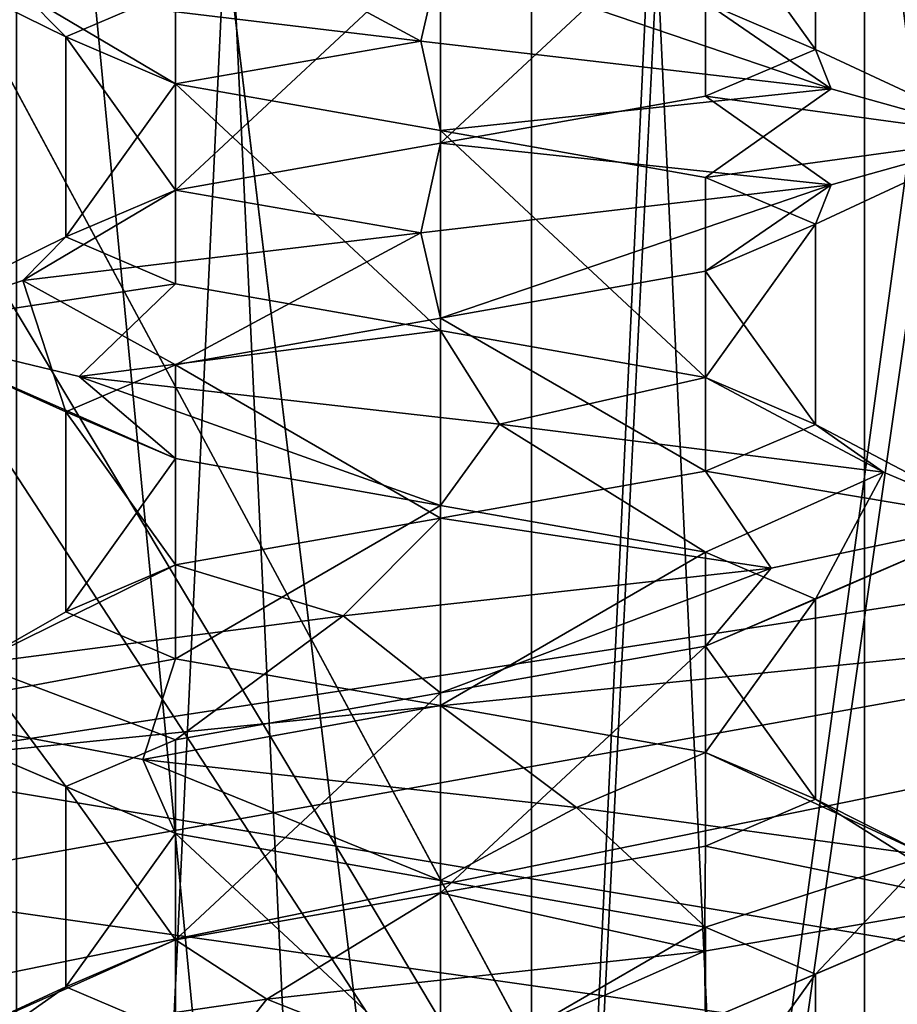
# Model space of a CAD drawing. Header units: millimetres. Extents: x -50 to 50, y -22 to 96.
# Tile 243 of 374: x 20.88 to 23.22, y -10.61 to -7.99. Entities that reach past the tile are written whole.
import ezdxf

# ---------------------------------------------------------------- set-up
doc = ezdxf.new("R2010")
doc.units = ezdxf.units.MM
doc.header["$LTSCALE"] = 65.185185
for name, color, linetype in [('1231', 7, 'CONTINUOUS'), ('1233', 7, 'CONTINUOUS'), ('1287', 7, 'CONTINUOUS'), ('1288', 7, 'CONTINUOUS'), ('1289', 7, 'CONTINUOUS'), ('1290', 7, 'CONTINUOUS'), ('1298', 7, 'CONTINUOUS'), ('1301', 7, 'CONTINUOUS'), ('1304', 7, 'CONTINUOUS'), ('1307', 7, 'CONTINUOUS'), ('29', 7, 'CONTINUOUS'), ('3131', 7, 'CONTINUOUS'), ('3132', 7, 'CONTINUOUS'), ('3133', 7, 'CONTINUOUS'), ('3134', 7, 'CONTINUOUS'), ('3277', 7, 'CONTINUOUS'), ('3278', 7, 'CONTINUOUS'), ('3279', 7, 'CONTINUOUS'), ('3280', 7, 'CONTINUOUS'), ('3730', 7, 'CONTINUOUS'), ('3731', 7, 'CONTINUOUS'), ('3732', 7, 'CONTINUOUS'), ('3733', 7, 'CONTINUOUS'), ('3763', 7, 'CONTINUOUS'), ('3764', 7, 'CONTINUOUS'), ('3765', 7, 'CONTINUOUS'), ('3766', 7, 'CONTINUOUS'), ('3864', 7, 'CONTINUOUS'), ('3865', 7, 'CONTINUOUS'), ('3866', 7, 'CONTINUOUS'), ('3867', 7, 'CONTINUOUS'), ('3897', 7, 'CONTINUOUS'), ('3898', 7, 'CONTINUOUS'), ('3899', 7, 'CONTINUOUS'), ('3900', 7, 'CONTINUOUS'), ('465', 7, 'CONTINUOUS'), ('469', 7, 'CONTINUOUS'), ('72', 7, 'CONTINUOUS')]:
    doc.layers.add(name, color=color, linetype=linetype)

msp = doc.modelspace()

# ---------------------------------------------------------------- linework, layer by layer
at = {"layer": '1231', "color": 7, "linetype": 'CONTINUOUS', "true_color": 0xe0f2ff}
for points in [[(23.5, 20.5, -50), (24, -14, -50), (16.4697, 0, -50), (23.5, 20.5, -50)], [(16.4697, 0, -50), (24, -14, -50), (10.6231, -11.2872, -50), (16.4697, 0, -50)]]:
    msp.add_3dface(points, dxfattribs=at)
at = {"layer": '1233', "color": 7, "linetype": 'CONTINUOUS', "true_color": 0xe0f2ff}
for points in [[(24, -14, 50), (19.5, 21.5, 50), (16.4697, 0, 50), (24, -14, 50)], [(19.7929, 20.7929, 50), (19.5, 21.5, 50), (24, -14, 50), (19.7929, 20.7929, 50)], [(20.5, 20.5, 50), (19.7929, 20.7929, 50), (24, -14, 50), (20.5, 20.5, 50)], [(23.5, 20.5, 50), (20.5, 20.5, 50), (24, -14, 50), (23.5, 20.5, 50)], [(24, -14, 50), (16.4697, 0, 50), (15.7843, -0.2718, 50), (24, -14, 50)], [(15.4715, -0.9394, 50), (24, -14, 50), (15.7843, -0.2718, 50), (15.4715, -0.9394, 50)], [(10.6231, -11.2872, 50), (24, -14, 50), (15.4715, -0.9394, 50), (10.6231, -11.2872, 50)]]:
    msp.add_3dface(points, dxfattribs=at)
at = {"layer": '1287', "color": 7, "linetype": 'CONTINUOUS', "true_color": 0xe0f2ff}
for points in [[(22, 4.5, -39), (19.8787, 4.5, -39.8787), (22, -17.5, -39), (22, 4.5, -39)], [(22, -17.5, -39), (19.8787, 4.5, -39.8787), (19.8787, -17.5, -39.8787), (22, -17.5, -39)]]:
    msp.add_3dface(points, dxfattribs=at)
at = {"layer": '1288', "color": 7, "linetype": 'CONTINUOUS', "true_color": 0xe0f2ff}
for points in [[(25, 4.5, -39), (22, 4.5, -39), (22, -17.5, -39), (25, 4.5, -39)], [(25, 4.5, -39), (22, -17.5, -39), (24.5, 0, -39), (25, 4.5, -39)], [(24.5, 0, -39), (22, -17.5, -39), (24.5, -17.5, -39), (24.5, 0, -39)]]:
    msp.add_3dface(points, dxfattribs=at)
at = {"layer": '1289', "color": 7, "linetype": 'CONTINUOUS', "true_color": 0xe0f2ff}
for points in [[(22, -17.5, 39), (22, 4.5, 39), (24.5, -17.5, 39), (22, -17.5, 39)], [(24.5, -17.5, 39), (22, 4.5, 39), (24.5, 0, 39), (24.5, -17.5, 39)]]:
    msp.add_3dface(points, dxfattribs=at)
at = {"layer": '1290', "color": 7, "linetype": 'CONTINUOUS', "true_color": 0xe0f2ff}
for points in [[(22, 4.5, 39), (22, -17.5, 39), (19.8787, -17.5, 39.8787), (22, 4.5, 39)], [(19.8787, 4.5, 39.8787), (22, 4.5, 39), (19.8787, -17.5, 39.8787), (19.8787, 4.5, 39.8787)]]:
    msp.add_3dface(points, dxfattribs=at)
at = {"layer": '1298', "color": 7, "linetype": 'CONTINUOUS', "true_color": 0xe0f2ff}
for points in [[(23.1315, 4.5, -43.1313), (22, 4.5, -43.6), (23.1314, -19.6, -43.1314), (23.1315, 4.5, -43.1313)], [(23.1314, -19.6, -43.1314), (22, 4.5, -43.6), (22, -19.6, -43.6), (23.1314, -19.6, -43.1314)], [(22, 4.5, -40.4), (23.1315, 4.5, -40.8687), (22, -19.6, -40.4), (22, 4.5, -40.4)], [(22, -19.6, -40.4), (23.1315, 4.5, -40.8687), (23.1314, -19.6, -40.8686), (22, -19.6, -40.4)], [(23.6, -19.6, -42), (23.1315, 4.5, -43.1313), (23.1314, -19.6, -43.1314), (23.6, -19.6, -42)], [(23.1315, 4.5, -40.8687), (23.6, 4.5, -42), (23.1314, -19.6, -40.8686), (23.1315, 4.5, -40.8687)], [(23.1314, -19.6, -40.8686), (23.6, 4.5, -42), (23.6, -19.6, -42), (23.1314, -19.6, -40.8686)], [(23.6, 4.5, -42), (23.1315, 4.5, -43.1313), (23.6, -19.6, -42), (23.6, 4.5, -42)]]:
    msp.add_3dface(points, dxfattribs=at)
at = {"layer": '1301', "color": 7, "linetype": 'CONTINUOUS', "true_color": 0xe0f2ff}
for points in [[(22, -19.6, -43.6), (22, 4.5, -43.6), (20.8685, 4.5, -43.1313), (22, -19.6, -43.6)], [(22, 4.5, -40.4), (20.8686, -19.6, -40.8686), (20.8685, 4.5, -40.8687), (22, 4.5, -40.4)], [(20.8686, -19.6, -43.1314), (22, -19.6, -43.6), (20.8685, 4.5, -43.1313), (20.8686, -19.6, -43.1314)], [(22, 4.5, -40.4), (22, -19.6, -40.4), (20.8686, -19.6, -40.8686), (22, 4.5, -40.4)]]:
    msp.add_3dface(points, dxfattribs=at)
at = {"layer": '1304', "color": 7, "linetype": 'CONTINUOUS', "true_color": 0xe0f2ff}
for points in [[(22, -19.6, 43.6), (22, 4.5, 43.6), (23.1315, 4.5, 43.1313), (22, -19.6, 43.6)], [(23.1314, -19.6, 43.1314), (22, -19.6, 43.6), (23.1315, 4.5, 43.1313), (23.1314, -19.6, 43.1314)], [(22, -19.6, 40.4), (23.1314, -19.6, 40.8686), (22, 4.5, 40.4), (22, -19.6, 40.4)], [(22, 4.5, 40.4), (23.1314, -19.6, 40.8686), (23.1315, 4.5, 40.8687), (22, 4.5, 40.4)], [(23.6, -19.6, 42), (23.1314, -19.6, 43.1314), (23.6, 4.5, 42), (23.6, -19.6, 42)], [(23.6, 4.5, 42), (23.1314, -19.6, 43.1314), (23.1315, 4.5, 43.1313), (23.6, 4.5, 42)], [(23.1314, -19.6, 40.8686), (23.6, -19.6, 42), (23.1315, 4.5, 40.8687), (23.1314, -19.6, 40.8686)], [(23.1315, 4.5, 40.8687), (23.6, -19.6, 42), (23.6, 4.5, 42), (23.1315, 4.5, 40.8687)]]:
    msp.add_3dface(points, dxfattribs=at)
at = {"layer": '1307', "color": 7, "linetype": 'CONTINUOUS', "true_color": 0xe0f2ff}
for points in [[(20.8685, 4.5, 43.1313), (22, 4.5, 43.6), (20.8686, -19.6, 43.1314), (20.8685, 4.5, 43.1313)], [(22, -19.6, 40.4), (22, 4.5, 40.4), (20.8685, 4.5, 40.8687), (22, -19.6, 40.4)], [(22, -19.6, 40.4), (20.8685, 4.5, 40.8687), (20.8686, -19.6, 40.8686), (22, -19.6, 40.4)], [(22, 4.5, 43.6), (22, -19.6, 43.6), (20.8686, -19.6, 43.1314), (22, 4.5, 43.6)]]:
    msp.add_3dface(points, dxfattribs=at)
at = {"layer": '29', "color": 7, "linetype": 'CONTINUOUS', "true_color": 0xf2c12d}
for points in [[(18, -14.5, -35), (18, 20.5, -35), (22.2426, 20.5, -33.2426), (18, -14.5, -35)], [(22.2426, -14.5, -33.2426), (18, -14.5, -35), (22.2426, 20.5, -33.2426), (22.2426, -14.5, -33.2426)], [(24, -14.5, -29), (22.2426, -14.5, -33.2426), (24, 20.5, -29), (24, -14.5, -29)], [(24, 20.5, -29), (22.2426, -14.5, -33.2426), (22.2426, 20.5, -33.2426), (24, 20.5, -29)]]:
    msp.add_3dface(points, dxfattribs=at)
at = {"layer": '3131', "linetype": 'CONTINUOUS'}
for points in [[(23.5, -8.3, -42), (23.042, -8.4278, -40.921), (23, -8.5332, -42), (23.5, -8.3, -42)], [(23.042, -8.4278, -40.921), (21.9476, -8.5556, -40.5009), (22, -8.7832, -41), (23.042, -8.4278, -40.921)], [(22.7071, -8.6582, -41.2929), (23.042, -8.4278, -40.921), (22, -8.7832, -41), (22.7071, -8.6582, -41.2929)], [(23, -8.5332, -42), (23.042, -8.4278, -40.921), (22.7071, -8.6582, -41.2929), (23, -8.5332, -42)], [(21.9476, -8.5556, -40.5009), (20.8853, -8.6833, -40.9963), (21.2929, -8.9081, -41.2929), (21.9476, -8.5556, -40.5009)], [(22, -8.7832, -41), (21.9476, -8.5556, -40.5009), (21.2929, -8.9081, -41.2929), (22, -8.7832, -41)], [(20.8853, -8.6833, -40.9963), (20.5037, -8.8111, -42.1046), (21, -9.0332, -42), (20.8853, -8.6833, -40.9963)], [(21.2929, -8.9081, -41.2929), (20.8853, -8.6833, -40.9963), (21, -9.0332, -42), (21.2929, -8.9081, -41.2929)], [(20.5037, -8.8111, -42.1046), (21.0359, -8.9389, -43.1491), (21.2929, -9.1582, -42.7071), (20.5037, -8.8111, -42.1046)], [(21, -9.0332, -42), (20.5037, -8.8111, -42.1046), (21.2929, -9.1582, -42.7071), (21, -9.0332, -42)], [(21.0359, -8.9389, -43.1491), (22.1568, -9.0667, -43.4918), (22, -9.2831, -43), (21.0359, -8.9389, -43.1491)], [(21.2929, -9.1582, -42.7071), (21.0359, -8.9389, -43.1491), (22, -9.2831, -43), (21.2929, -9.1582, -42.7071)], [(22, -9.2831, -43), (22.1568, -9.0667, -43.4918), (22.7071, -9.4081, -42.7071), (22, -9.2831, -43)], [(22.1568, -9.0667, -43.4918), (23.182, -9.1944, -42.9235), (22.7071, -9.4081, -42.7071), (22.1568, -9.0667, -43.4918)], [(22.7071, -9.4081, -42.7071), (23.182, -9.1944, -42.9235), (23, -9.5332, -42), (22.7071, -9.4081, -42.7071)], [(23.182, -9.1944, -42.9235), (23.4854, -9.3222, -41.7912), (23, -9.5332, -42), (23.182, -9.1944, -42.9235)], [(23.4854, -9.3222, -41.7912), (22.8817, -9.45, -40.7865), (22.7071, -9.6582, -41.2929), (23.4854, -9.3222, -41.7912)], [(23, -9.5332, -42), (23.4854, -9.3222, -41.7912), (22.7071, -9.6582, -41.2929), (23, -9.5332, -42)], [(22.8817, -9.45, -40.7865), (21.7396, -9.5778, -40.5228), (22, -9.7832, -41), (22.8817, -9.45, -40.7865)], [(22.7071, -9.6582, -41.2929), (22.8817, -9.45, -40.7865), (22, -9.7832, -41), (22.7071, -9.6582, -41.2929)], [(21.7396, -9.5778, -40.5228), (20.7564, -9.7056, -41.1613), (21.2929, -9.9082, -41.2929), (21.7396, -9.5778, -40.5228)], [(22, -9.7832, -41), (21.7396, -9.5778, -40.5228), (21.2929, -9.9082, -41.2929), (22, -9.7832, -41)], [(20.7564, -9.7056, -41.1613), (20.5328, -9.8333, -42.3119), (21, -10.0332, -42), (20.7564, -9.7056, -41.1613)], [(21.2929, -9.9082, -41.2929), (20.7564, -9.7056, -41.1613), (21, -10.0332, -42), (21.2929, -9.9082, -41.2929)], [(20.5328, -9.8333, -42.3119), (21.2051, -9.9611, -43.272), (21.2929, -10.1582, -42.7071), (20.5328, -9.8333, -42.3119)], [(21, -10.0332, -42), (20.5328, -9.8333, -42.3119), (21.2929, -10.1582, -42.7071), (21, -10.0332, -42)], [(21.2051, -9.9611, -43.272), (22.3629, -10.0889, -43.4554), (22, -10.2832, -43), (21.2051, -9.9611, -43.272)], [(21.2929, -10.1582, -42.7071), (21.2051, -9.9611, -43.272), (22, -10.2832, -43), (21.2929, -10.1582, -42.7071)], [(22, -10.2832, -43), (22.3629, -10.0889, -43.4554), (22.7071, -10.4082, -42.7071), (22, -10.2832, -43)], [(22.3629, -10.0889, -43.4554), (23.299, -10.2167, -42.75), (22.7071, -10.4082, -42.7071), (22.3629, -10.0889, -43.4554)], [(22.7071, -10.4082, -42.7071), (23.299, -10.2167, -42.75), (23, -10.5332, -42), (22.7071, -10.4082, -42.7071)], [(23.299, -10.2167, -42.75), (23.4419, -10.3444, -41.5866), (23, -10.5332, -42), (23.299, -10.2167, -42.75)], [(23.4419, -10.3444, -41.5866), (22.7042, -10.4722, -40.6756), (22.7071, -10.6582, -41.2929), (23.4419, -10.3444, -41.5866)], [(23, -10.5332, -42), (23.4419, -10.3444, -41.5866), (22.7071, -10.6582, -41.2929), (23, -10.5332, -42)], [(22.7042, -10.4722, -40.6756), (21.5365, -10.6, -40.5734), (22.0001, -10.7831, -41), (22.7042, -10.4722, -40.6756)], [(22.7071, -10.6582, -41.2929), (22.7042, -10.4722, -40.6756), (22.0001, -10.7831, -41), (22.7071, -10.6582, -41.2929)], [(21.5365, -10.6, -40.5734), (20.6518, -10.7278, -41.3424), (21.2929, -10.9081, -41.2929), (21.5365, -10.6, -40.5734)], [(22.0001, -10.7831, -41), (21.5365, -10.6, -40.5734), (21.2929, -10.9081, -41.2929), (22.0001, -10.7831, -41)]]:
    msp.add_3dface(points, dxfattribs=at)
at = {"layer": '3132', "linetype": 'CONTINUOUS'}
for points in [[(22.7071, -8.1919, -41.2929), (23.5, -8.3, -42), (23, -8.0668, -42), (22.7071, -8.1919, -41.2929)], [(22, -8.3168, -41), (23.042, -8.4278, -40.921), (22.7071, -8.1919, -41.2929), (22, -8.3168, -41)], [(23.042, -8.4278, -40.921), (23.5, -8.3, -42), (22.7071, -8.1919, -41.2929), (23.042, -8.4278, -40.921)], [(21.2929, -8.4418, -41.2929), (21.9476, -8.5556, -40.5009), (22, -8.3168, -41), (21.2929, -8.4418, -41.2929)], [(21.9476, -8.5556, -40.5009), (23.042, -8.4278, -40.921), (22, -8.3168, -41), (21.9476, -8.5556, -40.5009)], [(20.8853, -8.6833, -40.9963), (21.9476, -8.5556, -40.5009), (21.2929, -8.4418, -41.2929), (20.8853, -8.6833, -40.9963)], [(21, -8.5668, -42), (20.8853, -8.6833, -40.9963), (21.2929, -8.4418, -41.2929), (21, -8.5668, -42)], [(20.5037, -8.8111, -42.1046), (20.8853, -8.6833, -40.9963), (21, -8.5668, -42), (20.5037, -8.8111, -42.1046)], [(21.2929, -8.6918, -42.7071), (20.5037, -8.8111, -42.1046), (21, -8.5668, -42), (21.2929, -8.6918, -42.7071)], [(21.0359, -8.9389, -43.1491), (20.5037, -8.8111, -42.1046), (21.2929, -8.6918, -42.7071), (21.0359, -8.9389, -43.1491)], [(22, -8.8168, -43), (21.0359, -8.9389, -43.1491), (21.2929, -8.6918, -42.7071), (22, -8.8168, -43)], [(22.1568, -9.0667, -43.4918), (21.0359, -8.9389, -43.1491), (22, -8.8168, -43), (22.1568, -9.0667, -43.4918)], [(22.7071, -8.9418, -42.7071), (22.1568, -9.0667, -43.4918), (22, -8.8168, -43), (22.7071, -8.9418, -42.7071)], [(23.182, -9.1944, -42.9235), (22.1568, -9.0667, -43.4918), (22.7071, -8.9418, -42.7071), (23.182, -9.1944, -42.9235)], [(23, -9.0668, -42), (23.182, -9.1944, -42.9235), (22.7071, -8.9418, -42.7071), (23, -9.0668, -42)], [(22.7071, -9.1919, -41.2929), (23.4854, -9.3222, -41.7912), (23, -9.0668, -42), (22.7071, -9.1919, -41.2929)], [(23.4854, -9.3222, -41.7912), (23.182, -9.1944, -42.9235), (23, -9.0668, -42), (23.4854, -9.3222, -41.7912)], [(22, -9.3168, -41), (22.8817, -9.45, -40.7865), (22.7071, -9.1919, -41.2929), (22, -9.3168, -41)], [(22.8817, -9.45, -40.7865), (23.4854, -9.3222, -41.7912), (22.7071, -9.1919, -41.2929), (22.8817, -9.45, -40.7865)], [(21.2929, -9.4418, -41.2929), (21.7396, -9.5778, -40.5228), (22, -9.3168, -41), (21.2929, -9.4418, -41.2929)], [(21.7396, -9.5778, -40.5228), (22.8817, -9.45, -40.7865), (22, -9.3168, -41), (21.7396, -9.5778, -40.5228)], [(20.7564, -9.7056, -41.1613), (21.7396, -9.5778, -40.5228), (21.2929, -9.4418, -41.2929), (20.7564, -9.7056, -41.1613)], [(21, -9.5668, -42), (20.7564, -9.7056, -41.1613), (21.2929, -9.4418, -41.2929), (21, -9.5668, -42)], [(20.5328, -9.8333, -42.3119), (20.7564, -9.7056, -41.1613), (21, -9.5668, -42), (20.5328, -9.8333, -42.3119)], [(21.2929, -9.6919, -42.7071), (20.5328, -9.8333, -42.3119), (21, -9.5668, -42), (21.2929, -9.6919, -42.7071)], [(21.2051, -9.9611, -43.272), (20.5328, -9.8333, -42.3119), (21.2929, -9.6919, -42.7071), (21.2051, -9.9611, -43.272)], [(22, -9.8169, -43), (21.2051, -9.9611, -43.272), (21.2929, -9.6919, -42.7071), (22, -9.8169, -43)], [(22.3629, -10.0889, -43.4554), (21.2051, -9.9611, -43.272), (22, -9.8169, -43), (22.3629, -10.0889, -43.4554)], [(22.7071, -9.9418, -42.7071), (22.3629, -10.0889, -43.4554), (22, -9.8169, -43), (22.7071, -9.9418, -42.7071)], [(23.299, -10.2167, -42.75), (22.3629, -10.0889, -43.4554), (22.7071, -9.9418, -42.7071), (23.299, -10.2167, -42.75)], [(23, -10.0668, -42), (23.299, -10.2167, -42.75), (22.7071, -9.9418, -42.7071), (23, -10.0668, -42)], [(22.7071, -10.1918, -41.2929), (23.4419, -10.3444, -41.5866), (23, -10.0668, -42), (22.7071, -10.1918, -41.2929)], [(23.4419, -10.3444, -41.5866), (23.299, -10.2167, -42.75), (23, -10.0668, -42), (23.4419, -10.3444, -41.5866)], [(22.0001, -10.3168, -41), (22.7042, -10.4722, -40.6756), (22.7071, -10.1918, -41.2929), (22.0001, -10.3168, -41)], [(22.7042, -10.4722, -40.6756), (23.4419, -10.3444, -41.5866), (22.7071, -10.1918, -41.2929), (22.7042, -10.4722, -40.6756)], [(21.2929, -10.4418, -41.2929), (21.5365, -10.6, -40.5734), (22.0001, -10.3168, -41), (21.2929, -10.4418, -41.2929)], [(21.5365, -10.6, -40.5734), (22.7042, -10.4722, -40.6756), (22.0001, -10.3168, -41), (21.5365, -10.6, -40.5734)], [(20.6518, -10.7278, -41.3424), (21.5365, -10.6, -40.5734), (21.2929, -10.4418, -41.2929), (20.6518, -10.7278, -41.3424)], [(21, -10.5668, -42), (20.6518, -10.7278, -41.3424), (21.2929, -10.4418, -41.2929), (21, -10.5668, -42)], [(20.5905, -10.8556, -42.5131), (20.6518, -10.7278, -41.3424), (21, -10.5668, -42), (20.5905, -10.8556, -42.5131)], [(21.2929, -10.6918, -42.7071), (20.5905, -10.8556, -42.5131), (21, -10.5668, -42), (21.2929, -10.6918, -42.7071)]]:
    msp.add_3dface(points, dxfattribs=at)
at = {"layer": '3133', "linetype": 'CONTINUOUS'}
for points in [[(20.8853, -7.9167, -43.0037), (21, -8.0332, -42), (20.5037, -7.7889, -41.8954), (20.8853, -7.9167, -43.0037)], [(20.5037, -7.7889, -41.8954), (21, -8.0332, -42), (21.2929, -7.9082, -41.2929), (20.5037, -7.7889, -41.8954)], [(21.2929, -8.1582, -42.7071), (21, -8.0332, -42), (20.8853, -7.9167, -43.0037), (21.2929, -8.1582, -42.7071)], [(21.9476, -8.0444, -43.4991), (21.2929, -8.1582, -42.7071), (20.8853, -7.9167, -43.0037), (21.9476, -8.0444, -43.4991)], [(22, -8.2832, -43), (21.2929, -8.1582, -42.7071), (21.9476, -8.0444, -43.4991), (22, -8.2832, -43)], [(23.042, -8.1722, -43.079), (22, -8.2832, -43), (21.9476, -8.0444, -43.4991), (23.042, -8.1722, -43.079)], [(22.7071, -8.4082, -42.7071), (22, -8.2832, -43), (23.042, -8.1722, -43.079), (22.7071, -8.4082, -42.7071)], [(23.5, -8.3, -42), (22.7071, -8.4082, -42.7071), (23.042, -8.1722, -43.079), (23.5, -8.3, -42)], [(23.5, -8.3, -42), (23, -8.5332, -42), (22.7071, -8.4082, -42.7071), (23.5, -8.3, -42)]]:
    msp.add_3dface(points, dxfattribs=at)
at = {"layer": '3134', "linetype": 'CONTINUOUS'}
for points in [[(21.9476, -8.0444, -43.4991), (20.8853, -7.9167, -43.0037), (21.2929, -7.6919, -42.7071), (21.9476, -8.0444, -43.4991)], [(22, -7.8169, -43), (21.9476, -8.0444, -43.4991), (21.2929, -7.6919, -42.7071), (22, -7.8169, -43)], [(23.042, -8.1722, -43.079), (21.9476, -8.0444, -43.4991), (22, -7.8169, -43), (23.042, -8.1722, -43.079)], [(22.7071, -7.9418, -42.7071), (23.042, -8.1722, -43.079), (22, -7.8169, -43), (22.7071, -7.9418, -42.7071)], [(23, -8.0668, -42), (23.042, -8.1722, -43.079), (22.7071, -7.9418, -42.7071), (23, -8.0668, -42)], [(23, -8.0668, -42), (23.5, -8.3, -42), (23.042, -8.1722, -43.079), (23, -8.0668, -42)]]:
    msp.add_3dface(points, dxfattribs=at)
at = {"layer": '3277', "linetype": 'CONTINUOUS'}
for points in [[(23.5, -8.3, 42), (23.042, -8.4278, 43.079), (23, -8.5332, 42), (23.5, -8.3, 42)], [(23.042, -8.4278, 43.079), (21.9476, -8.5556, 43.4991), (22, -8.7832, 43), (23.042, -8.4278, 43.079)], [(22.7071, -8.6582, 42.7071), (23.042, -8.4278, 43.079), (22, -8.7832, 43), (22.7071, -8.6582, 42.7071)], [(23, -8.5332, 42), (23.042, -8.4278, 43.079), (22.7071, -8.6582, 42.7071), (23, -8.5332, 42)], [(21.9476, -8.5556, 43.4991), (20.8853, -8.6833, 43.0037), (21.2929, -8.9081, 42.7071), (21.9476, -8.5556, 43.4991)], [(22, -8.7832, 43), (21.9476, -8.5556, 43.4991), (21.2929, -8.9081, 42.7071), (22, -8.7832, 43)], [(20.8853, -8.6833, 43.0037), (20.5037, -8.8111, 41.8954), (21, -9.0332, 42), (20.8853, -8.6833, 43.0037)], [(21.2929, -8.9081, 42.7071), (20.8853, -8.6833, 43.0037), (21, -9.0332, 42), (21.2929, -8.9081, 42.7071)], [(20.5037, -8.8111, 41.8954), (21.0359, -8.9389, 40.8509), (21.2929, -9.1582, 41.2929), (20.5037, -8.8111, 41.8954)], [(21, -9.0332, 42), (20.5037, -8.8111, 41.8954), (21.2929, -9.1582, 41.2929), (21, -9.0332, 42)], [(21.0359, -8.9389, 40.8509), (22.1568, -9.0667, 40.5082), (22, -9.2831, 41), (21.0359, -8.9389, 40.8509)], [(21.2929, -9.1582, 41.2929), (21.0359, -8.9389, 40.8509), (22, -9.2831, 41), (21.2929, -9.1582, 41.2929)], [(22, -9.2831, 41), (22.1568, -9.0667, 40.5082), (22.7071, -9.4081, 41.2929), (22, -9.2831, 41)], [(22.1568, -9.0667, 40.5082), (23.182, -9.1944, 41.0765), (22.7071, -9.4081, 41.2929), (22.1568, -9.0667, 40.5082)], [(22.7071, -9.4081, 41.2929), (23.182, -9.1944, 41.0765), (23, -9.5332, 42), (22.7071, -9.4081, 41.2929)], [(23.182, -9.1944, 41.0765), (23.4854, -9.3222, 42.2088), (23, -9.5332, 42), (23.182, -9.1944, 41.0765)], [(23.4854, -9.3222, 42.2088), (22.8817, -9.45, 43.2135), (22.7071, -9.6582, 42.7071), (23.4854, -9.3222, 42.2088)], [(23, -9.5332, 42), (23.4854, -9.3222, 42.2088), (22.7071, -9.6582, 42.7071), (23, -9.5332, 42)], [(22.8817, -9.45, 43.2135), (21.7396, -9.5778, 43.4772), (22, -9.7832, 43), (22.8817, -9.45, 43.2135)], [(22.7071, -9.6582, 42.7071), (22.8817, -9.45, 43.2135), (22, -9.7832, 43), (22.7071, -9.6582, 42.7071)], [(21.7396, -9.5778, 43.4772), (20.7564, -9.7056, 42.8387), (21.2929, -9.9082, 42.7071), (21.7396, -9.5778, 43.4772)], [(22, -9.7832, 43), (21.7396, -9.5778, 43.4772), (21.2929, -9.9082, 42.7071), (22, -9.7832, 43)], [(20.7564, -9.7056, 42.8387), (20.5328, -9.8333, 41.6881), (21, -10.0332, 42), (20.7564, -9.7056, 42.8387)], [(21.2929, -9.9082, 42.7071), (20.7564, -9.7056, 42.8387), (21, -10.0332, 42), (21.2929, -9.9082, 42.7071)], [(20.5328, -9.8333, 41.6881), (21.2051, -9.9611, 40.728), (21.2929, -10.1582, 41.2929), (20.5328, -9.8333, 41.6881)], [(21, -10.0332, 42), (20.5328, -9.8333, 41.6881), (21.2929, -10.1582, 41.2929), (21, -10.0332, 42)], [(21.2051, -9.9611, 40.728), (22.3629, -10.0889, 40.5446), (22, -10.2832, 41), (21.2051, -9.9611, 40.728)], [(21.2929, -10.1582, 41.2929), (21.2051, -9.9611, 40.728), (22, -10.2832, 41), (21.2929, -10.1582, 41.2929)], [(22, -10.2832, 41), (22.3629, -10.0889, 40.5446), (22.7071, -10.4082, 41.2929), (22, -10.2832, 41)], [(22.3629, -10.0889, 40.5446), (23.299, -10.2167, 41.25), (22.7071, -10.4082, 41.2929), (22.3629, -10.0889, 40.5446)], [(22.7071, -10.4082, 41.2929), (23.299, -10.2167, 41.25), (23, -10.5332, 42), (22.7071, -10.4082, 41.2929)], [(23.299, -10.2167, 41.25), (23.4419, -10.3444, 42.4134), (23, -10.5332, 42), (23.299, -10.2167, 41.25)], [(23.4419, -10.3444, 42.4134), (22.7042, -10.4722, 43.3244), (22.7071, -10.6582, 42.7071), (23.4419, -10.3444, 42.4134)], [(23, -10.5332, 42), (23.4419, -10.3444, 42.4134), (22.7071, -10.6582, 42.7071), (23, -10.5332, 42)], [(22.7042, -10.4722, 43.3244), (21.5365, -10.6, 43.4266), (22.0001, -10.7831, 43), (22.7042, -10.4722, 43.3244)], [(22.7071, -10.6582, 42.7071), (22.7042, -10.4722, 43.3244), (22.0001, -10.7831, 43), (22.7071, -10.6582, 42.7071)], [(21.5365, -10.6, 43.4266), (20.6518, -10.7278, 42.6576), (21.2929, -10.9081, 42.7071), (21.5365, -10.6, 43.4266)], [(22.0001, -10.7831, 43), (21.5365, -10.6, 43.4266), (21.2929, -10.9081, 42.7071), (22.0001, -10.7831, 43)]]:
    msp.add_3dface(points, dxfattribs=at)
at = {"layer": '3278', "linetype": 'CONTINUOUS'}
for points in [[(22.7071, -8.1919, 42.7071), (23.5, -8.3, 42), (23, -8.0668, 42), (22.7071, -8.1919, 42.7071)], [(22, -8.3168, 43), (23.042, -8.4278, 43.079), (22.7071, -8.1919, 42.7071), (22, -8.3168, 43)], [(23.042, -8.4278, 43.079), (23.5, -8.3, 42), (22.7071, -8.1919, 42.7071), (23.042, -8.4278, 43.079)], [(21.2929, -8.4418, 42.7071), (21.9476, -8.5556, 43.4991), (22, -8.3168, 43), (21.2929, -8.4418, 42.7071)], [(21.9476, -8.5556, 43.4991), (23.042, -8.4278, 43.079), (22, -8.3168, 43), (21.9476, -8.5556, 43.4991)], [(20.8853, -8.6833, 43.0037), (21.9476, -8.5556, 43.4991), (21.2929, -8.4418, 42.7071), (20.8853, -8.6833, 43.0037)], [(21, -8.5668, 42), (20.8853, -8.6833, 43.0037), (21.2929, -8.4418, 42.7071), (21, -8.5668, 42)], [(20.5037, -8.8111, 41.8954), (20.8853, -8.6833, 43.0037), (21, -8.5668, 42), (20.5037, -8.8111, 41.8954)], [(21.2929, -8.6918, 41.2929), (20.5037, -8.8111, 41.8954), (21, -8.5668, 42), (21.2929, -8.6918, 41.2929)], [(21.0359, -8.9389, 40.8509), (20.5037, -8.8111, 41.8954), (21.2929, -8.6918, 41.2929), (21.0359, -8.9389, 40.8509)], [(22, -8.8168, 41), (21.0359, -8.9389, 40.8509), (21.2929, -8.6918, 41.2929), (22, -8.8168, 41)], [(22.1568, -9.0667, 40.5082), (21.0359, -8.9389, 40.8509), (22, -8.8168, 41), (22.1568, -9.0667, 40.5082)], [(22.7071, -8.9418, 41.2929), (22.1568, -9.0667, 40.5082), (22, -8.8168, 41), (22.7071, -8.9418, 41.2929)], [(23.182, -9.1944, 41.0765), (22.1568, -9.0667, 40.5082), (22.7071, -8.9418, 41.2929), (23.182, -9.1944, 41.0765)], [(23, -9.0668, 42), (23.182, -9.1944, 41.0765), (22.7071, -8.9418, 41.2929), (23, -9.0668, 42)], [(22.7071, -9.1919, 42.7071), (23.4854, -9.3222, 42.2088), (23, -9.0668, 42), (22.7071, -9.1919, 42.7071)], [(23.4854, -9.3222, 42.2088), (23.182, -9.1944, 41.0765), (23, -9.0668, 42), (23.4854, -9.3222, 42.2088)], [(22, -9.3168, 43), (22.8817, -9.45, 43.2135), (22.7071, -9.1919, 42.7071), (22, -9.3168, 43)], [(22.8817, -9.45, 43.2135), (23.4854, -9.3222, 42.2088), (22.7071, -9.1919, 42.7071), (22.8817, -9.45, 43.2135)], [(21.2929, -9.4418, 42.7071), (21.7396, -9.5778, 43.4772), (22, -9.3168, 43), (21.2929, -9.4418, 42.7071)], [(21.7396, -9.5778, 43.4772), (22.8817, -9.45, 43.2135), (22, -9.3168, 43), (21.7396, -9.5778, 43.4772)], [(20.7564, -9.7056, 42.8387), (21.7396, -9.5778, 43.4772), (21.2929, -9.4418, 42.7071), (20.7564, -9.7056, 42.8387)], [(21, -9.5668, 42), (20.7564, -9.7056, 42.8387), (21.2929, -9.4418, 42.7071), (21, -9.5668, 42)], [(20.5328, -9.8333, 41.6881), (20.7564, -9.7056, 42.8387), (21, -9.5668, 42), (20.5328, -9.8333, 41.6881)], [(21.2929, -9.6919, 41.2929), (20.5328, -9.8333, 41.6881), (21, -9.5668, 42), (21.2929, -9.6919, 41.2929)], [(21.2051, -9.9611, 40.728), (20.5328, -9.8333, 41.6881), (21.2929, -9.6919, 41.2929), (21.2051, -9.9611, 40.728)], [(22, -9.8169, 41), (21.2051, -9.9611, 40.728), (21.2929, -9.6919, 41.2929), (22, -9.8169, 41)], [(22.3629, -10.0889, 40.5446), (21.2051, -9.9611, 40.728), (22, -9.8169, 41), (22.3629, -10.0889, 40.5446)], [(22.7071, -9.9418, 41.2929), (22.3629, -10.0889, 40.5446), (22, -9.8169, 41), (22.7071, -9.9418, 41.2929)], [(23.299, -10.2167, 41.25), (22.3629, -10.0889, 40.5446), (22.7071, -9.9418, 41.2929), (23.299, -10.2167, 41.25)], [(23, -10.0668, 42), (23.299, -10.2167, 41.25), (22.7071, -9.9418, 41.2929), (23, -10.0668, 42)], [(22.7071, -10.1918, 42.7071), (23.4419, -10.3444, 42.4134), (23, -10.0668, 42), (22.7071, -10.1918, 42.7071)], [(23.4419, -10.3444, 42.4134), (23.299, -10.2167, 41.25), (23, -10.0668, 42), (23.4419, -10.3444, 42.4134)], [(22.0001, -10.3168, 43), (22.7042, -10.4722, 43.3244), (22.7071, -10.1918, 42.7071), (22.0001, -10.3168, 43)], [(22.7042, -10.4722, 43.3244), (23.4419, -10.3444, 42.4134), (22.7071, -10.1918, 42.7071), (22.7042, -10.4722, 43.3244)], [(21.2929, -10.4418, 42.7071), (21.5365, -10.6, 43.4266), (22.0001, -10.3168, 43), (21.2929, -10.4418, 42.7071)], [(21.5365, -10.6, 43.4266), (22.7042, -10.4722, 43.3244), (22.0001, -10.3168, 43), (21.5365, -10.6, 43.4266)], [(20.6518, -10.7278, 42.6576), (21.5365, -10.6, 43.4266), (21.2929, -10.4418, 42.7071), (20.6518, -10.7278, 42.6576)], [(21, -10.5668, 42), (20.6518, -10.7278, 42.6576), (21.2929, -10.4418, 42.7071), (21, -10.5668, 42)], [(20.5905, -10.8556, 41.4869), (20.6518, -10.7278, 42.6576), (21, -10.5668, 42), (20.5905, -10.8556, 41.4869)], [(21.2929, -10.6918, 41.2929), (20.5905, -10.8556, 41.4869), (21, -10.5668, 42), (21.2929, -10.6918, 41.2929)]]:
    msp.add_3dface(points, dxfattribs=at)
at = {"layer": '3279', "linetype": 'CONTINUOUS'}
for points in [[(20.8853, -7.9167, 40.9963), (21, -8.0332, 42), (20.5037, -7.7889, 42.1046), (20.8853, -7.9167, 40.9963)], [(20.5037, -7.7889, 42.1046), (21, -8.0332, 42), (21.2929, -7.9082, 42.7071), (20.5037, -7.7889, 42.1046)], [(21.2929, -8.1582, 41.2929), (21, -8.0332, 42), (20.8853, -7.9167, 40.9963), (21.2929, -8.1582, 41.2929)], [(21.9476, -8.0444, 40.5009), (21.2929, -8.1582, 41.2929), (20.8853, -7.9167, 40.9963), (21.9476, -8.0444, 40.5009)], [(22, -8.2832, 41), (21.2929, -8.1582, 41.2929), (21.9476, -8.0444, 40.5009), (22, -8.2832, 41)], [(23.042, -8.1722, 40.921), (22, -8.2832, 41), (21.9476, -8.0444, 40.5009), (23.042, -8.1722, 40.921)], [(22.7071, -8.4082, 41.2929), (22, -8.2832, 41), (23.042, -8.1722, 40.921), (22.7071, -8.4082, 41.2929)], [(23.5, -8.3, 42), (22.7071, -8.4082, 41.2929), (23.042, -8.1722, 40.921), (23.5, -8.3, 42)], [(23.5, -8.3, 42), (23, -8.5332, 42), (22.7071, -8.4082, 41.2929), (23.5, -8.3, 42)]]:
    msp.add_3dface(points, dxfattribs=at)
at = {"layer": '3280', "linetype": 'CONTINUOUS'}
for points in [[(21.9476, -8.0444, 40.5009), (20.8853, -7.9167, 40.9963), (21.2929, -7.6919, 41.2929), (21.9476, -8.0444, 40.5009)], [(22, -7.8169, 41), (21.9476, -8.0444, 40.5009), (21.2929, -7.6919, 41.2929), (22, -7.8169, 41)], [(23.042, -8.1722, 40.921), (21.9476, -8.0444, 40.5009), (22, -7.8169, 41), (23.042, -8.1722, 40.921)], [(22.7071, -7.9418, 41.2929), (23.042, -8.1722, 40.921), (22, -7.8169, 41), (22.7071, -7.9418, 41.2929)], [(23, -8.0668, 42), (23.042, -8.1722, 40.921), (22.7071, -7.9418, 41.2929), (23, -8.0668, 42)], [(23, -8.0668, 42), (23.5, -8.3, 42), (23.042, -8.1722, 40.921), (23, -8.0668, 42)]]:
    msp.add_3dface(points, dxfattribs=at)
at = {"layer": '3730', "linetype": 'CONTINUOUS'}
msp.add_3dface([(23, -10.5332, -42), (22.7071, -10.6582, -41.2929), (23, -11.0668, -42), (23, -10.5332, -42)], dxfattribs=at)
at = {"layer": '3731', "linetype": 'CONTINUOUS'}
for points in [[(23, -9.5332, -42), (22.7071, -9.6582, -41.2929), (23, -10.0668, -42), (23, -9.5332, -42)], [(22.7071, -9.6582, -41.2929), (22, -9.7832, -41), (22.0001, -10.3168, -41), (22.7071, -9.6582, -41.2929)], [(22.7071, -9.6582, -41.2929), (22.0001, -10.3168, -41), (22.7071, -10.1918, -41.2929), (22.7071, -9.6582, -41.2929)], [(22.7071, -9.6582, -41.2929), (22.7071, -10.1918, -41.2929), (23, -10.0668, -42), (22.7071, -9.6582, -41.2929)], [(22, -9.7832, -41), (21.2929, -9.9082, -41.2929), (21.2929, -10.4418, -41.2929), (22, -9.7832, -41)], [(22, -9.7832, -41), (21.2929, -10.4418, -41.2929), (22.0001, -10.3168, -41), (22, -9.7832, -41)], [(21.2929, -9.9082, -41.2929), (21, -10.0332, -42), (21.2929, -10.4418, -41.2929), (21.2929, -9.9082, -41.2929)], [(21, -10.0332, -42), (21, -10.5668, -42), (21.2929, -10.4418, -41.2929), (21, -10.0332, -42)]]:
    msp.add_3dface(points, dxfattribs=at)
at = {"layer": '3732', "linetype": 'CONTINUOUS'}
for points in [[(23, -8.5332, -42), (22.7071, -8.6582, -41.2929), (23, -9.0668, -42), (23, -8.5332, -42)], [(22.7071, -8.6582, -41.2929), (22, -8.7832, -41), (22.7071, -9.1919, -41.2929), (22.7071, -8.6582, -41.2929)], [(22.7071, -8.6582, -41.2929), (22.7071, -9.1919, -41.2929), (23, -9.0668, -42), (22.7071, -8.6582, -41.2929)], [(22, -8.7832, -41), (21.2929, -8.9081, -41.2929), (22, -9.3168, -41), (22, -8.7832, -41)], [(22, -8.7832, -41), (22, -9.3168, -41), (22.7071, -9.1919, -41.2929), (22, -8.7832, -41)], [(21.2929, -8.9081, -41.2929), (21, -9.0332, -42), (21.2929, -9.4418, -41.2929), (21.2929, -8.9081, -41.2929)], [(21.2929, -8.9081, -41.2929), (21.2929, -9.4418, -41.2929), (22, -9.3168, -41), (21.2929, -8.9081, -41.2929)], [(21, -9.0332, -42), (21, -9.5668, -42), (21.2929, -9.4418, -41.2929), (21, -9.0332, -42)]]:
    msp.add_3dface(points, dxfattribs=at)
at = {"layer": '3733', "linetype": 'CONTINUOUS'}
for points in [[(23, -8.0668, -42), (23, -7.5332, -42), (22.7071, -7.6582, -41.2929), (23, -8.0668, -42)], [(22, -8.3168, -41), (22.7071, -8.1919, -41.2929), (22.7071, -7.6582, -41.2929), (22, -8.3168, -41)], [(22, -8.3168, -41), (22.7071, -7.6582, -41.2929), (22, -7.7832, -41), (22, -8.3168, -41)], [(22.7071, -8.1919, -41.2929), (23, -8.0668, -42), (22.7071, -7.6582, -41.2929), (22.7071, -8.1919, -41.2929)], [(21.2929, -8.4418, -41.2929), (22, -8.3168, -41), (22, -7.7832, -41), (21.2929, -8.4418, -41.2929)], [(21.2929, -8.4418, -41.2929), (22, -7.7832, -41), (21.2929, -7.9082, -41.2929), (21.2929, -8.4418, -41.2929)], [(21, -8.0332, -42), (21.2929, -8.4418, -41.2929), (21.2929, -7.9082, -41.2929), (21, -8.0332, -42)], [(21, -8.5668, -42), (21.2929, -8.4418, -41.2929), (21, -8.0332, -42), (21, -8.5668, -42)]]:
    msp.add_3dface(points, dxfattribs=at)
at = {"layer": '3763', "linetype": 'CONTINUOUS'}
for points in [[(21, -10.0332, -42), (21.2929, -10.1582, -42.7071), (21, -10.5668, -42), (21, -10.0332, -42)], [(21.2929, -10.1582, -42.7071), (21.2929, -10.6918, -42.7071), (21, -10.5668, -42), (21.2929, -10.1582, -42.7071)], [(21.2929, -10.1582, -42.7071), (22, -10.2832, -43), (22, -10.8168, -43), (21.2929, -10.1582, -42.7071)], [(21.2929, -10.1582, -42.7071), (22, -10.8168, -43), (21.2929, -10.6918, -42.7071), (21.2929, -10.1582, -42.7071)], [(22, -10.2832, -43), (22.7071, -10.4082, -42.7071), (22, -10.8168, -43), (22, -10.2832, -43)], [(22.7071, -10.4082, -42.7071), (22.7071, -10.9418, -42.7071), (22, -10.8168, -43), (22.7071, -10.4082, -42.7071)], [(22.7071, -10.4082, -42.7071), (23, -10.5332, -42), (22.7071, -10.9418, -42.7071), (22.7071, -10.4082, -42.7071)], [(23, -10.5332, -42), (23, -11.0668, -42), (22.7071, -10.9418, -42.7071), (23, -10.5332, -42)]]:
    msp.add_3dface(points, dxfattribs=at)
at = {"layer": '3764', "linetype": 'CONTINUOUS'}
for points in [[(21, -9.0332, -42), (21.2929, -9.1582, -42.7071), (21, -9.5668, -42), (21, -9.0332, -42)], [(21.2929, -9.1582, -42.7071), (21.2929, -9.6919, -42.7071), (21, -9.5668, -42), (21.2929, -9.1582, -42.7071)], [(21.2929, -9.1582, -42.7071), (22, -9.2831, -43), (21.2929, -9.6919, -42.7071), (21.2929, -9.1582, -42.7071)], [(22, -9.2831, -43), (22, -9.8169, -43), (21.2929, -9.6919, -42.7071), (22, -9.2831, -43)], [(22, -9.2831, -43), (22.7071, -9.4081, -42.7071), (22, -9.8169, -43), (22, -9.2831, -43)], [(22.7071, -9.4081, -42.7071), (22.7071, -9.9418, -42.7071), (22, -9.8169, -43), (22.7071, -9.4081, -42.7071)], [(22.7071, -9.4081, -42.7071), (23, -9.5332, -42), (22.7071, -9.9418, -42.7071), (22.7071, -9.4081, -42.7071)], [(23, -9.5332, -42), (23, -10.0668, -42), (22.7071, -9.9418, -42.7071), (23, -9.5332, -42)]]:
    msp.add_3dface(points, dxfattribs=at)
at = {"layer": '3765', "linetype": 'CONTINUOUS'}
for points in [[(21, -8.5668, -42), (21, -8.0332, -42), (21.2929, -8.1582, -42.7071), (21, -8.5668, -42)], [(21.2929, -8.6918, -42.7071), (21, -8.5668, -42), (21.2929, -8.1582, -42.7071), (21.2929, -8.6918, -42.7071)], [(22, -8.8168, -43), (21.2929, -8.6918, -42.7071), (21.2929, -8.1582, -42.7071), (22, -8.8168, -43)], [(22, -8.8168, -43), (21.2929, -8.1582, -42.7071), (22, -8.2832, -43), (22, -8.8168, -43)], [(22.7071, -8.9418, -42.7071), (22, -8.8168, -43), (22, -8.2832, -43), (22.7071, -8.9418, -42.7071)], [(22.7071, -8.9418, -42.7071), (22, -8.2832, -43), (22.7071, -8.4082, -42.7071), (22.7071, -8.9418, -42.7071)], [(23, -8.5332, -42), (22.7071, -8.9418, -42.7071), (22.7071, -8.4082, -42.7071), (23, -8.5332, -42)], [(23, -8.5332, -42), (23, -9.0668, -42), (22.7071, -8.9418, -42.7071), (23, -8.5332, -42)]]:
    msp.add_3dface(points, dxfattribs=at)
at = {"layer": '3766', "linetype": 'CONTINUOUS'}
msp.add_3dface([(23, -7.5332, -42), (23, -8.0668, -42), (22.7071, -7.9418, -42.7071), (23, -7.5332, -42)], dxfattribs=at)
at = {"layer": '3864', "linetype": 'CONTINUOUS'}
msp.add_3dface([(23, -10.5332, 42), (22.7071, -10.6582, 42.7071), (23, -11.0668, 42), (23, -10.5332, 42)], dxfattribs=at)
at = {"layer": '3865', "linetype": 'CONTINUOUS'}
for points in [[(23, -9.5332, 42), (22.7071, -9.6582, 42.7071), (23, -10.0668, 42), (23, -9.5332, 42)], [(22.7071, -9.6582, 42.7071), (22, -9.7832, 43), (22.0001, -10.3168, 43), (22.7071, -9.6582, 42.7071)], [(22.7071, -9.6582, 42.7071), (22.0001, -10.3168, 43), (22.7071, -10.1918, 42.7071), (22.7071, -9.6582, 42.7071)], [(22.7071, -9.6582, 42.7071), (22.7071, -10.1918, 42.7071), (23, -10.0668, 42), (22.7071, -9.6582, 42.7071)], [(22, -9.7832, 43), (21.2929, -9.9082, 42.7071), (21.2929, -10.4418, 42.7071), (22, -9.7832, 43)], [(22, -9.7832, 43), (21.2929, -10.4418, 42.7071), (22.0001, -10.3168, 43), (22, -9.7832, 43)], [(21.2929, -9.9082, 42.7071), (21, -10.0332, 42), (21.2929, -10.4418, 42.7071), (21.2929, -9.9082, 42.7071)], [(21, -10.0332, 42), (21, -10.5668, 42), (21.2929, -10.4418, 42.7071), (21, -10.0332, 42)]]:
    msp.add_3dface(points, dxfattribs=at)
at = {"layer": '3866', "linetype": 'CONTINUOUS'}
for points in [[(23, -8.5332, 42), (22.7071, -8.6582, 42.7071), (23, -9.0668, 42), (23, -8.5332, 42)], [(22.7071, -8.6582, 42.7071), (22, -8.7832, 43), (22.7071, -9.1919, 42.7071), (22.7071, -8.6582, 42.7071)], [(22.7071, -8.6582, 42.7071), (22.7071, -9.1919, 42.7071), (23, -9.0668, 42), (22.7071, -8.6582, 42.7071)], [(22, -8.7832, 43), (21.2929, -8.9081, 42.7071), (22, -9.3168, 43), (22, -8.7832, 43)], [(22, -8.7832, 43), (22, -9.3168, 43), (22.7071, -9.1919, 42.7071), (22, -8.7832, 43)], [(21.2929, -8.9081, 42.7071), (21, -9.0332, 42), (21.2929, -9.4418, 42.7071), (21.2929, -8.9081, 42.7071)], [(21.2929, -8.9081, 42.7071), (21.2929, -9.4418, 42.7071), (22, -9.3168, 43), (21.2929, -8.9081, 42.7071)], [(21, -9.0332, 42), (21, -9.5668, 42), (21.2929, -9.4418, 42.7071), (21, -9.0332, 42)]]:
    msp.add_3dface(points, dxfattribs=at)
at = {"layer": '3867', "linetype": 'CONTINUOUS'}
for points in [[(23, -8.0668, 42), (23, -7.5332, 42), (22.7071, -7.6582, 42.7071), (23, -8.0668, 42)], [(22, -8.3168, 43), (22.7071, -8.1919, 42.7071), (22.7071, -7.6582, 42.7071), (22, -8.3168, 43)], [(22, -8.3168, 43), (22.7071, -7.6582, 42.7071), (22, -7.7832, 43), (22, -8.3168, 43)], [(22.7071, -8.1919, 42.7071), (23, -8.0668, 42), (22.7071, -7.6582, 42.7071), (22.7071, -8.1919, 42.7071)], [(21.2929, -8.4418, 42.7071), (22, -8.3168, 43), (22, -7.7832, 43), (21.2929, -8.4418, 42.7071)], [(21.2929, -8.4418, 42.7071), (22, -7.7832, 43), (21.2929, -7.9082, 42.7071), (21.2929, -8.4418, 42.7071)], [(21, -8.0332, 42), (21.2929, -8.4418, 42.7071), (21.2929, -7.9082, 42.7071), (21, -8.0332, 42)], [(21, -8.5668, 42), (21.2929, -8.4418, 42.7071), (21, -8.0332, 42), (21, -8.5668, 42)]]:
    msp.add_3dface(points, dxfattribs=at)
at = {"layer": '3897', "linetype": 'CONTINUOUS'}
for points in [[(21, -10.0332, 42), (21.2929, -10.1582, 41.2929), (21, -10.5668, 42), (21, -10.0332, 42)], [(21.2929, -10.1582, 41.2929), (21.2929, -10.6918, 41.2929), (21, -10.5668, 42), (21.2929, -10.1582, 41.2929)], [(21.2929, -10.1582, 41.2929), (22, -10.2832, 41), (22, -10.8168, 41), (21.2929, -10.1582, 41.2929)], [(21.2929, -10.1582, 41.2929), (22, -10.8168, 41), (21.2929, -10.6918, 41.2929), (21.2929, -10.1582, 41.2929)], [(22, -10.2832, 41), (22.7071, -10.4082, 41.2929), (22, -10.8168, 41), (22, -10.2832, 41)], [(22.7071, -10.4082, 41.2929), (22.7071, -10.9418, 41.2929), (22, -10.8168, 41), (22.7071, -10.4082, 41.2929)], [(22.7071, -10.4082, 41.2929), (23, -10.5332, 42), (22.7071, -10.9418, 41.2929), (22.7071, -10.4082, 41.2929)], [(23, -10.5332, 42), (23, -11.0668, 42), (22.7071, -10.9418, 41.2929), (23, -10.5332, 42)]]:
    msp.add_3dface(points, dxfattribs=at)
at = {"layer": '3898', "linetype": 'CONTINUOUS'}
for points in [[(21, -9.0332, 42), (21.2929, -9.1582, 41.2929), (21, -9.5668, 42), (21, -9.0332, 42)], [(21.2929, -9.1582, 41.2929), (21.2929, -9.6919, 41.2929), (21, -9.5668, 42), (21.2929, -9.1582, 41.2929)], [(21.2929, -9.1582, 41.2929), (22, -9.2831, 41), (21.2929, -9.6919, 41.2929), (21.2929, -9.1582, 41.2929)], [(22, -9.2831, 41), (22, -9.8169, 41), (21.2929, -9.6919, 41.2929), (22, -9.2831, 41)], [(22, -9.2831, 41), (22.7071, -9.4081, 41.2929), (22, -9.8169, 41), (22, -9.2831, 41)], [(22.7071, -9.4081, 41.2929), (22.7071, -9.9418, 41.2929), (22, -9.8169, 41), (22.7071, -9.4081, 41.2929)], [(22.7071, -9.4081, 41.2929), (23, -9.5332, 42), (22.7071, -9.9418, 41.2929), (22.7071, -9.4081, 41.2929)], [(23, -9.5332, 42), (23, -10.0668, 42), (22.7071, -9.9418, 41.2929), (23, -9.5332, 42)]]:
    msp.add_3dface(points, dxfattribs=at)
at = {"layer": '3899', "linetype": 'CONTINUOUS'}
for points in [[(21, -8.5668, 42), (21, -8.0332, 42), (21.2929, -8.1582, 41.2929), (21, -8.5668, 42)], [(21.2929, -8.6918, 41.2929), (21, -8.5668, 42), (21.2929, -8.1582, 41.2929), (21.2929, -8.6918, 41.2929)], [(22, -8.8168, 41), (21.2929, -8.6918, 41.2929), (21.2929, -8.1582, 41.2929), (22, -8.8168, 41)], [(22, -8.8168, 41), (21.2929, -8.1582, 41.2929), (22, -8.2832, 41), (22, -8.8168, 41)], [(22.7071, -8.9418, 41.2929), (22, -8.8168, 41), (22, -8.2832, 41), (22.7071, -8.9418, 41.2929)], [(22.7071, -8.9418, 41.2929), (22, -8.2832, 41), (22.7071, -8.4082, 41.2929), (22.7071, -8.9418, 41.2929)], [(23, -8.5332, 42), (22.7071, -8.9418, 41.2929), (22.7071, -8.4082, 41.2929), (23, -8.5332, 42)], [(23, -8.5332, 42), (23, -9.0668, 42), (22.7071, -8.9418, 41.2929), (23, -8.5332, 42)]]:
    msp.add_3dface(points, dxfattribs=at)
at = {"layer": '3900', "linetype": 'CONTINUOUS'}
msp.add_3dface([(23, -7.5332, 42), (23, -8.0668, 42), (22.7071, -7.9418, 41.2929), (23, -7.5332, 42)], dxfattribs=at)
at = {"layer": '465', "color": 3, "linetype": 'CONTINUOUS'}
for points in [[(33.2903, -8.6686, 8.6555), (20.3742, -6.2067, 10.5612), (33.1946, -5.3787, 11.006), (33.2903, -8.6686, 8.6555)], [(20.4344, -9.9766, 7.1085), (20.3742, -6.2067, 10.5612), (33.2903, -8.6686, 8.6555), (20.4344, -9.9766, 7.1085)], [(33.4814, -12.1578, 1.5), (20.4344, -9.9766, 7.1085), (33.2903, -8.6686, 8.6555), (33.4814, -12.1578, 1.5)], [(20.4219, -10.3059, 6.6221), (20.4344, -9.9766, 7.1085), (33.4814, -12.1578, 1.5), (20.4219, -10.3059, 6.6221)], [(20.3692, -10.6274, 6.0927), (20.4219, -10.3059, 6.6221), (33.4814, -12.1578, 1.5), (20.3692, -10.6274, 6.0927)]]:
    msp.add_3dface(points, dxfattribs=at)
at = {"layer": '469', "color": 3, "linetype": 'CONTINUOUS'}
for points in [[(33, -1.5, -12.1578), (20.3742, -6.2067, -10.5612), (33, -8.0508, -9.233), (33, -1.5, -12.1578)], [(20.3742, -6.2067, -10.5612), (20.4344, -9.9766, -7.1085), (33, -8.0508, -9.233), (20.3742, -6.2067, -10.5612)], [(20.4219, -10.3059, -6.6221), (20.3692, -10.6274, -6.0927), (33, -8.0508, -9.233), (20.4219, -10.3059, -6.6221)], [(33, -8.0508, -9.233), (20.3692, -10.6274, -6.0927), (33, -11.8403, -3.1414), (33, -8.0508, -9.233)], [(20.4344, -9.9766, -7.1085), (20.4219, -10.3059, -6.6221), (33, -8.0508, -9.233), (20.4344, -9.9766, -7.1085)]]:
    msp.add_3dface(points, dxfattribs=at)
at = {"layer": '72', "color": 7, "linetype": 'CONTINUOUS', "true_color": 0xf2c12d}
for points in [[(18, -14.5, 25), (22.2426, -14.5, 23.2426), (18, 20.5, 25), (18, -14.5, 25)], [(18, 20.5, 25), (22.2426, -14.5, 23.2426), (22.2426, 20.5, 23.2426), (18, 20.5, 25)], [(22.2426, -14.5, 23.2426), (24, -14.5, 19), (22.2426, 20.5, 23.2426), (22.2426, -14.5, 23.2426)], [(24, -14.5, 19), (24, 20.5, 19), (22.2426, 20.5, 23.2426), (24, -14.5, 19)]]:
    msp.add_3dface(points, dxfattribs=at)

doc.saveas('drawing.dxf')
